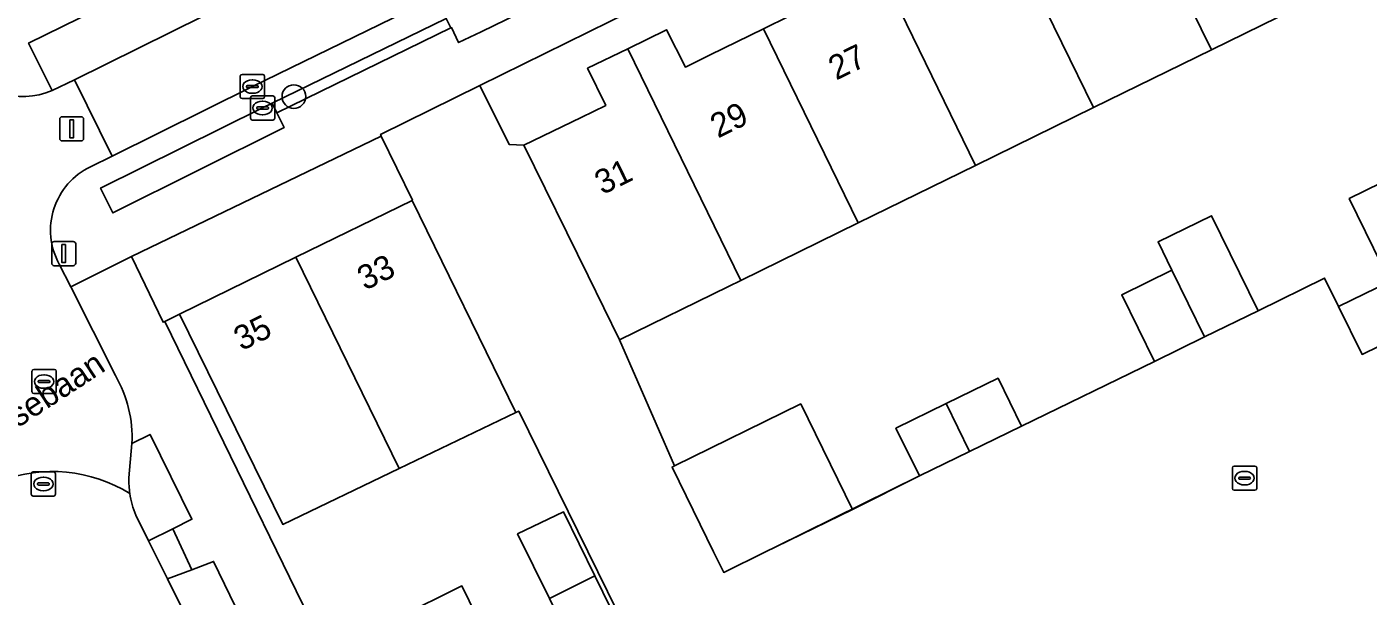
# Model space of a CAD drawing. Extents: x 162172 to 163187, y 382874 to 383685.
# Drawn here: x 162985.2 to 163040.6, y 383498.2 to 383521.7 of the extents above; entities that cross this region are included whole.
import ezdxf

# ---------------------------------------------------------------- set-up
doc = ezdxf.new("R2010")
doc.units = 0
for name, color, linetype in [('IMGEO_Afsluitpaal', 7, 'Continuous'), ('IMGEO_Boom', 7, 'Continuous'), ('IMGEO_Erf', 7, 'Continuous'), ('IMGEO_Groenvoorziening', 7, 'Continuous'), ('IMGEO_Kolk', 7, 'Continuous'), ('IMGEO_Lichtmast', 7, 'Continuous'), ('IMGEO_Muur', 7, 'Continuous'), ('IMGEO_Openbare_ruimte_label', 7, 'Continuous'), ('IMGEO_Pand', 7, 'Continuous'), ('IMGEO_Pand_nummerreeks', 7, 'Continuous'), ('IMGEO_Parkeervlak_open', 7, 'Continuous'), ('IMGEO_Rijbaan_lokaal_open', 7, 'Continuous'), ('IMGEO_Rioolput', 7, 'Continuous'), ('IMGEO_Voetpad_open', 7, 'Continuous')]:
    doc.layers.add(name, color=color, linetype=linetype)

msp = doc.modelspace()

# ---------------------------------------------------------------- linework, layer by layer
at = {"layer": 'IMGEO_Afsluitpaal'}
for p, q in [((162986.602, 383517.08), (162986.602, 383517.88)), ((162986.602, 383517.88), (162986.602, 383517.08)), ((162986.702, 383517.98), (162987.492, 383517.98)), ((162987.492, 383517.98), (162986.702, 383517.98)), ((162987.592, 383517.88), (162987.592, 383517.08)), ((162987.592, 383517.08), (162987.592, 383517.88)), ((162987.492, 383516.98), (162986.702, 383516.98)), ((162986.702, 383516.98), (162987.492, 383516.98))]:
    msp.add_line(p, q, dxfattribs=at)
msp.add_lwpolyline([(162987.022, 383517.855), (162987.172, 383517.855), (162987.172, 383517.105), (162987.022, 383517.105), (162987.022, 383517.855)], dxfattribs=at)
for centre, start, end in [((162986.702, 383517.88), 90, 180), ((162986.702, 383517.88), 90, 180), ((162987.492, 383517.88), 0, 90), ((162987.492, 383517.88), 360, 90), ((162986.702, 383517.08), 180, 270), ((162986.702, 383517.08), 180, 270), ((162987.492, 383517.08), 270, 0), ((162987.492, 383517.08), 270, 0)]:
    msp.add_arc(centre, 0.1, start, end, dxfattribs=at)
at = {"layer": 'IMGEO_Boom'}
msp.add_circle((162996.274, 383518.813), 0.489, dxfattribs=at)
at = {"layer": 'IMGEO_Erf'}
for points in [[(163038.983, 383523.116), (163034.175, 383520.747), (163029.301, 383518.364), (163024.432, 383515.97), (163019.584, 383513.593), (163014.736, 383511.216), (163014.227, 383510.966), (163009.72, 383508.763), (163011.996, 383503.558), (163017.211, 383506.114), (163019.346, 383501.759), (163022.12, 383503.138), (163021.142, 383505.109), (163023.222, 383506.129), (163025.363, 383507.178), (163026.331, 383505.203), (163031.818, 383507.867), (163030.467, 383510.624), (163032.542, 383511.64), (163031.969, 383512.809), (163034.18, 383513.892), (163036.103, 383509.968), (163038.846, 383511.312), (163039.421, 383510.139), (163041.54, 383511.178), (163039.863, 383514.599), (163042.536, 383515.908)], [(163009.326, 383521.915), (163003.95, 383519.267), (163005.171, 383516.829), (163005.773, 383516.801), (163008.139, 383517.953), (163009.156, 383518.448), (163008.404, 383519.981), (163010.065, 383520.781), (163011.669, 383521.575), (163012.446, 383520.033), (163013.466, 383520.534), (163015.672, 383521.619), (163017.796, 383522.664)], [(163013.308, 383490.073), (163005.56, 383505.82), (163005.449, 383505.767), (163000.624, 383503.45), (162995.812, 383501.14), (162991.549, 383509.821), (162990.94, 383509.523), (162996.365, 383498.395), (163009.334, 383472.03)]]:
    msp.add_lwpolyline(points, dxfattribs=at)
for points in [[(163001.156, 383514.525), (163001.174, 383514.534), (162999.884, 383517.183), (162989.565, 383512.209), (162990.875, 383509.491), (162990.94, 383509.523), (162991.549, 383509.821), (162996.352, 383512.173)], [(163008.141, 383495.418), (163006.828, 383498.083), (163005.515, 383500.747), (163007.408, 383501.66), (163008.71, 383499.01), (163010.019, 383496.344)], [(163001.471, 383495.385), (163000.559, 383497.275), (163003.217, 383498.594), (163004.138, 383496.709)]]:
    msp.add_lwpolyline(points, close=True, dxfattribs=at)
at = {"layer": 'IMGEO_Groenvoorziening'}
for points in [[(163005.91, 383530.386), (163005.597, 383530.973), (162985.317, 383521.022), (162986.294, 383519.065), (162987.209, 383519.507), (162993.866, 383522.8), (163005.737, 383528.616)], [(163002.347, 383522.492), (163002.565, 383522.039), (163002.753, 383521.649), (163002.789, 383521.667), (163003.077, 383521.044), (163004.005, 383521.486), (163008.712, 383523.783)], [(162989.748, 383501.519), (162990.272, 383500.464), (162991.27, 383500.959), (162992.061, 383501.352), (162990.335, 383504.858), (162989.584, 383504.477)], [(162989.584, 383504.477), (162989.459, 383503.061)], [(162992.057, 383499.264), (162991.058, 383498.883), (162992.88, 383495.218)], [(162995.663, 383493.411), (162995.904, 383493.527), (162992.961, 383499.609), (162992.057, 383499.264)]]:
    msp.add_lwpolyline(points, dxfattribs=at)
msp.add_lwpolyline([(162995.576, 383518.14), (162995.382, 383518.538), (162994.982, 383518.343), (162988.289, 383515.031), (162988.799, 383514.008), (162995.872, 383517.534)], close=True, dxfattribs=at)
for centre, radius, start, end in [((162993.088, 383502.966), 3.63, 178.5025, 188.7494), ((162993.219, 383502.963), 3.759, 188.3916, 202.584)]:
    msp.add_arc(centre, radius, start, end, dxfattribs=at)
at = {"layer": 'IMGEO_Kolk'}
for p, q in [((162994.136, 383519.728), (162994.988, 383519.728)), ((162994.061, 383518.802), (162994.061, 383519.654)), ((162994.32, 383519.222), (162994.32, 383519.234)), ((162994.758, 383519.185), (162994.36, 383519.185)), ((162994.363, 383519.271), (162994.761, 383519.271)), ((162994.549, 383519.508), (162994.574, 383519.508)), ((162994.804, 383519.234), (162994.804, 383519.222)), ((162995.062, 383519.654), (162995.062, 383518.802)), ((162994.988, 383518.728), (162994.136, 383518.728)), ((162994.481, 383517.917), (162994.481, 383518.769)), ((162994.572, 383518.948), (162994.547, 383518.948)), ((162994.556, 383518.843), (162995.408, 383518.843)), ((162994.969, 383518.623), (162994.994, 383518.623)), ((162995.482, 383518.769), (162995.482, 383517.917)), ((162994.74, 383518.337), (162994.74, 383518.349)), ((162995.178, 383518.3), (162994.78, 383518.3)), ((162994.783, 383518.386), (162995.181, 383518.386)), ((162994.992, 383518.063), (162994.967, 383518.063)), ((162995.224, 383518.349), (162995.224, 383518.337)), ((162995.408, 383517.843), (162994.556, 383517.843)), ((163035.04, 383502.623), (163035.04, 383503.475)), ((163035.115, 383503.549), (163035.967, 383503.549)), ((163035.342, 383503.092), (163035.74, 383503.092)), ((163035.528, 383503.329), (163035.553, 383503.329)), ((163036.041, 383503.475), (163036.041, 383502.623)), ((163035.967, 383502.549), (163035.115, 383502.549)), ((163035.299, 383503.043), (163035.299, 383503.055)), ((163035.737, 383503.006), (163035.339, 383503.006)), ((163035.551, 383502.769), (163035.526, 383502.769)), ((163035.783, 383503.055), (163035.783, 383503.043))]:
    msp.add_line(p, q, dxfattribs=at)
for points in [[(162994.136, 383519.728), (162994.988, 383519.728)], [(162994.061, 383518.802), (162994.061, 383519.654)], [(162995.062, 383519.654), (162995.062, 383518.802)], [(162994.988, 383518.728), (162994.136, 383518.728)], [(162994.481, 383517.917), (162994.481, 383518.769)], [(162994.556, 383518.843), (162995.408, 383518.843)], [(162995.482, 383518.769), (162995.482, 383517.917)], [(162995.408, 383517.843), (162994.556, 383517.843)], [(163035.04, 383502.623), (163035.04, 383503.475)], [(163035.115, 383503.549), (163035.967, 383503.549)], [(163036.041, 383503.475), (163036.041, 383502.623)], [(163035.967, 383502.549), (163035.115, 383502.549)]]:
    msp.add_lwpolyline(points, dxfattribs=at)
for centre, radius, start, end in [((162994.138, 383519.652), 0.0765, 91.552, 178.448), ((162994.138, 383519.652), 0.0765, 91.552, 178.448), ((162994.986, 383519.652), 0.0765, 1.552, 88.448), ((162994.986, 383519.652), 0.0765, 1.552, 88.448), ((162994.36, 383519.231), 0.0403, 85.8775, 175.7526), ((162994.357, 383519.221), 0.0366, 178.938, 274.7102), ((162994.761, 383519.228), 0.043, 264.8664, 352.4533), ((162994.765, 383519.233), 0.0386, 1.7309, 96.639), ((162994.138, 383518.804), 0.0765, 181.552, 268.448), ((162994.138, 383518.804), 0.0765, 181.552, 268.448), ((162994.558, 383518.767), 0.0765, 91.552, 178.448), ((162994.558, 383518.767), 0.0765, 91.552, 178.448), ((162994.986, 383518.804), 0.0765, 271.552, 358.448), ((162994.986, 383518.804), 0.0765, 271.552, 358.448), ((162995.406, 383518.767), 0.0765, 1.552, 88.448), ((162995.406, 383518.767), 0.0765, 1.552, 88.448), ((162994.78, 383518.346), 0.0403, 85.8775, 175.7526), ((162994.777, 383518.336), 0.0366, 178.938, 274.7102), ((162995.181, 383518.343), 0.043, 264.8664, 352.4533), ((162995.185, 383518.348), 0.0386, 1.7309, 96.639), ((162994.558, 383517.919), 0.0765, 181.552, 268.448), ((162994.558, 383517.919), 0.0765, 181.552, 268.448), ((162995.406, 383517.919), 0.0765, 271.552, 358.448), ((162995.406, 383517.919), 0.0765, 271.552, 358.448), ((163035.117, 383503.473), 0.0765, 91.552, 178.448), ((163035.117, 383503.473), 0.0765, 91.552, 178.448), ((163035.339, 383503.052), 0.0403, 85.8775, 175.7526), ((163035.744, 383503.054), 0.0386, 1.7309, 96.639), ((163035.965, 383503.473), 0.0765, 1.552, 88.448), ((163035.965, 383503.473), 0.0765, 1.552, 88.448), ((163035.117, 383502.625), 0.0765, 181.552, 268.448), ((163035.117, 383502.625), 0.0765, 181.552, 268.448), ((163035.336, 383503.042), 0.0366, 178.938, 274.7102), ((163035.74, 383503.049), 0.043, 264.8664, 352.4533), ((163035.965, 383502.625), 0.0765, 271.552, 358.448), ((163035.965, 383502.625), 0.0765, 271.552, 358.448)]:
    msp.add_arc(centre, radius, start, end, dxfattribs=at)
for centre, major_axis, ratio, start_param, end_param in [((162994.548, 383519.228), (-0.387, 0.002), 0.722429, 4.712389, 7.853982), ((162994.573, 383519.228), (-0.39, 0.002), 0.717154, 1.570796, 4.712389), ((162994.968, 383518.343), (-0.387, 0.002), 0.722429, 4.712389, 7.853982), ((162994.993, 383518.343), (-0.39, 0.002), 0.717154, 1.570796, 4.712389), ((163035.527, 383503.049), (-0.387, 0.002), 0.722429, 4.712389, 7.853982), ((163035.552, 383503.049), (-0.39, 0.002), 0.717154, 1.570796, 4.712389)]:
    msp.add_ellipse(centre, major_axis=major_axis, ratio=ratio, start_param=start_param, end_param=end_param, dxfattribs=at)
at = {"layer": 'IMGEO_Lichtmast'}
for p, q in [((162986.272, 383511.927), (162986.272, 383512.727)), ((162986.272, 383512.727), (162986.272, 383511.927)), ((162986.372, 383512.827), (162987.162, 383512.827)), ((162987.162, 383512.827), (162986.372, 383512.827)), ((162987.262, 383512.727), (162987.262, 383511.927)), ((162987.262, 383511.927), (162987.262, 383512.727)), ((162987.162, 383511.827), (162986.372, 383511.827)), ((162986.372, 383511.827), (162987.162, 383511.827))]:
    msp.add_line(p, q, dxfattribs=at)
msp.add_lwpolyline([(162986.692, 383512.702), (162986.842, 383512.702), (162986.842, 383511.952), (162986.692, 383511.952), (162986.692, 383512.702)], dxfattribs=at)
for centre, start, end in [((162986.372, 383512.727), 90, 180), ((162986.372, 383512.727), 90, 180), ((162987.162, 383512.727), 0, 90), ((162987.162, 383512.727), 360, 90), ((162986.372, 383511.927), 180, 270), ((162986.372, 383511.927), 180, 270), ((162987.162, 383511.927), 270, 0), ((162987.162, 383511.927), 270, 0)]:
    msp.add_arc(centre, 0.1, start, end, dxfattribs=at)
at = {"layer": 'IMGEO_Muur'}
for points in [[(163038.846, 383511.312), (163039.421, 383510.139)], [(163026.331, 383505.203), (163031.818, 383507.867)], [(163016.176, 383500.205), (163022.12, 383503.138)]]:
    msp.add_lwpolyline(points, dxfattribs=at)
at = {"layer": 'IMGEO_Pand'}
for points in [[(163038.983, 383523.116), (163035.073, 383531.159), (163032.818, 383530.049), (163031.822, 383529.559), (163031.07, 383531.074), (163029.483, 383530.296), (163034.175, 383520.747)], [(163029.301, 383518.364), (163034.175, 383520.747), (163029.483, 383530.296), (163027.801, 383529.471), (163028.553, 383527.952), (163027.534, 383527.451), (163025.371, 383526.389)], [(163029.301, 383518.364), (163025.371, 383526.389), (163023.11, 383525.276), (163022.123, 383524.791), (163021.363, 383526.301), (163019.777, 383525.535), (163024.432, 383515.97)], [(163019.584, 383513.593), (163024.432, 383515.97), (163019.777, 383525.535), (163018.092, 383524.721), (163018.809, 383523.162), (163017.796, 383522.664), (163015.672, 383521.619)], [(163019.584, 383513.593), (163015.672, 383521.619), (163013.466, 383520.534), (163012.446, 383520.033), (163011.669, 383521.575), (163010.065, 383520.781), (163014.736, 383511.216)], [(163014.736, 383511.216), (163010.065, 383520.781), (163008.404, 383519.981), (163009.156, 383518.448), (163008.139, 383517.953), (163005.773, 383516.801), (163008.424, 383511.402), (163009.72, 383508.763), (163014.227, 383510.966)], [(163042.536, 383515.908), (163039.863, 383514.599), (163041.54, 383511.178), (163039.421, 383510.139), (163040.392, 383508.158), (163042.511, 383509.197), (163045.198, 383510.509)], [(163001.156, 383514.525), (162996.352, 383512.173), (163000.624, 383503.45), (163005.449, 383505.767)], [(163034.18, 383513.892), (163031.969, 383512.809), (163032.542, 383511.64), (163033.892, 383508.884), (163036.103, 383509.968)], [(162996.352, 383512.173), (162991.549, 383509.821), (162995.812, 383501.14), (163000.624, 383503.45)], [(163033.892, 383508.884), (163032.542, 383511.64), (163030.467, 383510.624), (163031.818, 383507.867)], [(163023.222, 383506.129), (163024.186, 383504.151), (163026.331, 383505.203), (163025.363, 383507.178)], [(163019.346, 383501.759), (163017.211, 383506.114), (163011.996, 383503.558), (163011.893, 383503.507), (163013.059, 383501.128), (163013.613, 383500), (163014.029, 383499.152), (163015.759, 383500), (163016.176, 383500.205)], [(163023.222, 383506.129), (163021.142, 383505.109), (163022.12, 383503.138), (163024.186, 383504.151)], [(163005.515, 383500.747), (163006.828, 383498.083), (163008.71, 383499.01), (163007.408, 383501.66)], [(163008.71, 383499.01), (163006.828, 383498.083), (163008.141, 383495.418), (163010.019, 383496.344)], [(163003.217, 383498.594), (163000.559, 383497.275), (163001.471, 383495.385), (163004.138, 383496.709)]]:
    msp.add_lwpolyline(points, close=True, dxfattribs=at)
at = {"layer": 'IMGEO_Parkeervlak_open'}
msp.add_lwpolyline([(163042.511, 383509.197), (163040.392, 383508.158), (163039.421, 383510.139), (163038.846, 383511.312), (163036.103, 383509.968), (163033.892, 383508.884), (163031.818, 383507.867), (163026.331, 383505.203), (163024.186, 383504.151), (163022.12, 383503.138), (163019.346, 383501.759), (163016.176, 383500.205), (163015.759, 383500), (163014.029, 383499.152), (163013.613, 383500), (163013.059, 383501.128), (163011.893, 383503.507), (163011.996, 383503.558), (163009.72, 383508.763), (163008.424, 383511.402), (163005.773, 383516.801), (163005.171, 383516.829), (163003.95, 383519.267), (162999.854, 383517.248), (162999.884, 383517.183), (163001.174, 383514.534), (163001.156, 383514.525), (163005.449, 383505.767), (163005.56, 383505.82), (163013.308, 383490.073)], dxfattribs=at)
at = {"layer": 'IMGEO_Rijbaan_lokaal_open'}
for points in [[(163005.737, 383528.616), (162993.866, 383522.8), (162987.209, 383519.507), (162988.769, 383516.355), (162994.562, 383519.228), (163002.449, 383523.09), (163002.484, 383523.107), (163007.305, 383525.468), (163007.394, 383525.512), (163036.778, 383539.946), (163056.384, 383549.579)], [(162987.875, 383515.912), (162988.769, 383516.355), (162987.209, 383519.507), (162986.294, 383519.065)], [(162988.902, 383507.284), (162987.056, 383510.95), (162986.58, 383511.896)], [(162989.459, 383503.061), (162989.584, 383504.477)], [(162988.368, 383495.907), (162988.548, 383495.581), (162989.188, 383494.422), (162992.509, 383487.83), (163003.061, 383466.766), (163005.254, 383462.236), (163017.487, 383437.656), (163020.642, 383439.252), (163020.451, 383439.634), (163006.534, 383467.465), (162992.88, 383495.218), (162991.058, 383498.883), (162990.272, 383500.464), (162989.748, 383501.519)]]:
    msp.add_lwpolyline(points, dxfattribs=at)
for centre, radius, start, end in [((162985.079, 383521.928), 3.11, 211.0502, 292.9862), ((162989.134, 383513.289), 2.91, 115.6467, 208.6084), ((162984.58, 383504.748), 5.011, 356.9049, 30.4075), ((162986.303, 383497.26), 6.065, 58.1841, 110.7197), ((162986.303, 383497.26), 6.065, 58.1841, 110.7197), ((162993.088, 383502.966), 3.63, 178.5025, 188.7494), ((162993.219, 383502.963), 3.759, 188.3916, 202.584)]:
    msp.add_arc(centre, radius, start, end, dxfattribs=at)
at = {"layer": 'IMGEO_Rioolput'}
for p, q in [((162985.533, 383507.54), (162986.385, 383507.54)), ((162985.458, 383506.614), (162985.458, 383507.466)), ((162985.717, 383507.034), (162985.717, 383507.046)), ((162986.155, 383506.997), (162985.757, 383506.997)), ((162985.76, 383507.083), (162986.158, 383507.083)), ((162985.946, 383507.32), (162985.971, 383507.32)), ((162986.201, 383507.046), (162986.201, 383507.034)), ((162986.459, 383507.466), (162986.459, 383506.614)), ((162986.385, 383506.54), (162985.533, 383506.54)), ((162985.969, 383506.76), (162985.944, 383506.76)), ((162985.429, 383502.382), (162985.429, 383503.234)), ((162985.504, 383503.308), (162986.356, 383503.308)), ((162985.917, 383503.088), (162985.942, 383503.088)), ((162986.43, 383503.234), (162986.43, 383502.382)), ((162985.688, 383502.802), (162985.688, 383502.814)), ((162986.126, 383502.765), (162985.728, 383502.765)), ((162985.731, 383502.851), (162986.129, 383502.851)), ((162985.94, 383502.528), (162985.915, 383502.528)), ((162986.172, 383502.814), (162986.172, 383502.802)), ((162986.356, 383502.308), (162985.504, 383502.308))]:
    msp.add_line(p, q, dxfattribs=at)
for points in [[(162985.533, 383507.54), (162986.385, 383507.54)], [(162985.458, 383506.614), (162985.458, 383507.466)], [(162986.459, 383507.466), (162986.459, 383506.614)], [(162986.385, 383506.54), (162985.533, 383506.54)], [(162985.429, 383502.382), (162985.429, 383503.234)], [(162985.504, 383503.308), (162986.356, 383503.308)], [(162986.43, 383503.234), (162986.43, 383502.382)], [(162986.356, 383502.308), (162985.504, 383502.308)]]:
    msp.add_lwpolyline(points, dxfattribs=at)
for centre, radius, start, end in [((162985.535, 383507.464), 0.0765, 91.552, 178.448), ((162985.535, 383507.464), 0.0765, 91.552, 178.448), ((162986.383, 383507.464), 0.0765, 1.552, 88.448), ((162986.383, 383507.464), 0.0765, 1.552, 88.448), ((162985.757, 383507.043), 0.0403, 85.8775, 175.7526), ((162985.754, 383507.033), 0.0366, 178.938, 274.7102), ((162986.158, 383507.04), 0.043, 264.8664, 352.4533), ((162986.162, 383507.045), 0.0386, 1.7309, 96.639), ((162985.535, 383506.616), 0.0765, 181.552, 268.448), ((162985.535, 383506.616), 0.0765, 181.552, 268.448), ((162986.383, 383506.616), 0.0765, 271.552, 358.448), ((162986.383, 383506.616), 0.0765, 271.552, 358.448), ((162985.506, 383503.232), 0.0765, 91.552, 178.448), ((162985.506, 383503.232), 0.0765, 91.552, 178.448), ((162986.354, 383503.232), 0.0765, 1.552, 88.448), ((162986.354, 383503.232), 0.0765, 1.552, 88.448), ((162985.728, 383502.811), 0.0403, 85.8775, 175.7526), ((162985.725, 383502.801), 0.0366, 178.938, 274.7102), ((162986.129, 383502.808), 0.043, 264.8664, 352.4533), ((162986.133, 383502.813), 0.0386, 1.7309, 96.639), ((162985.506, 383502.384), 0.0765, 181.552, 268.448), ((162985.506, 383502.384), 0.0765, 181.552, 268.448), ((162986.354, 383502.384), 0.0765, 271.552, 358.448), ((162986.354, 383502.384), 0.0765, 271.552, 358.448)]:
    msp.add_arc(centre, radius, start, end, dxfattribs=at)
for centre, major_axis, ratio, start_param, end_param in [((162985.945, 383507.04), (-0.387, 0.002), 0.722429, 4.712389, 7.853982), ((162985.97, 383507.04), (-0.39, 0.002), 0.717154, 1.570796, 4.712389), ((162985.916, 383502.808), (-0.387, 0.002), 0.722429, 4.712389, 7.853982), ((162985.941, 383502.808), (-0.39, 0.002), 0.717154, 1.570796, 4.712389)]:
    msp.add_ellipse(centre, major_axis=major_axis, ratio=ratio, start_param=start_param, end_param=end_param, dxfattribs=at)
at = {"layer": 'IMGEO_Voetpad_open'}
for points in [[(163054.518, 383546.41), (163037.88, 383538.258), (163008.661, 383523.911), (163008.712, 383523.783), (163004.005, 383521.486), (163003.077, 383521.044), (163002.789, 383521.667), (163002.753, 383521.649), (162995.576, 383518.14), (162995.872, 383517.534), (162988.799, 383514.008), (162988.289, 383515.031), (162994.982, 383518.343), (162995.382, 383518.538), (163002.565, 383522.039), (163002.347, 383522.492)], [(162986.58, 383511.896), (162987.056, 383510.95), (162989.565, 383512.209), (162999.884, 383517.183), (162999.854, 383517.248), (163003.95, 383519.267), (163009.326, 383521.915), (163058.303, 383545.925)], [(162986.294, 383519.065), (162985.317, 383521.022), (163005.597, 383530.973), (163004.529, 383533.099), (162989.249, 383525.622), (162988.299, 383525.157), (162987.194, 383527.454), (162985.942, 383526.855), (162987.127, 383524.507), (162983.216, 383522.668), (162981.957, 383525.141), (162980.332, 383528.092), (162978.575, 383531.08), (162977.145, 383533.337)], [(163002.449, 383523.09), (162994.562, 383519.228), (162988.769, 383516.355), (162987.875, 383515.912)], [(162996.365, 383498.395), (162990.94, 383509.523), (162990.875, 383509.491), (162989.565, 383512.209), (162987.056, 383510.95), (162988.902, 383507.284)], [(162989.584, 383504.477), (162990.335, 383504.858), (162992.061, 383501.352), (162991.27, 383500.959), (162992.057, 383499.264), (162992.961, 383499.609), (162995.904, 383493.527), (162995.663, 383493.411)], [(163027.266, 383434.469), (163027.815, 383434.545), (163027.52, 383435.273), (163022.726, 383444.971), (163022.765, 383444.979), (163021.781, 383446.945), (163015.478, 383459.529), (163009.334, 383472.03), (162996.365, 383498.395)]]:
    msp.add_lwpolyline(points, dxfattribs=at)
for points in [[(163002.753, 383521.649), (163002.565, 383522.039), (162995.382, 383518.538), (162995.576, 383518.14)], [(162991.27, 383500.959), (162990.272, 383500.464), (162991.058, 383498.883), (162992.057, 383499.264)]]:
    msp.add_lwpolyline(points, close=True, dxfattribs=at)
for centre, radius, start, end in [((162985.079, 383521.928), 3.11, 211.0502, 292.9862), ((162989.134, 383513.289), 2.91, 115.6467, 208.6084), ((162984.58, 383504.748), 5.011, 356.9049, 30.4075)]:
    msp.add_arc(centre, radius, start, end, dxfattribs=at)

# ---------------------------------------------------------------- texts
at = {"layer": 'IMGEO_Openbare_ruimte_label'}
msp.add_text('Kempensebaan', height=1, rotation=33.1656, dxfattribs=at).set_placement((162980.717, 383502.396))
at = {"layer": 'IMGEO_Pand_nummerreeks'}
for s, rotation, p in [('27', 26.1161, (163018.67, 383519.471)), ('29', 26.1161, (163013.792, 383517.079)), ('31', 26.1161, (163009.016, 383514.738)), ('33', 26.0868, (162999.21, 383510.788)), ('35', 26.0868, (162994.111, 383508.292))]:
    msp.add_text(s, height=1, rotation=rotation, dxfattribs=at).set_placement(p)

doc.saveas('drawing.dxf')
